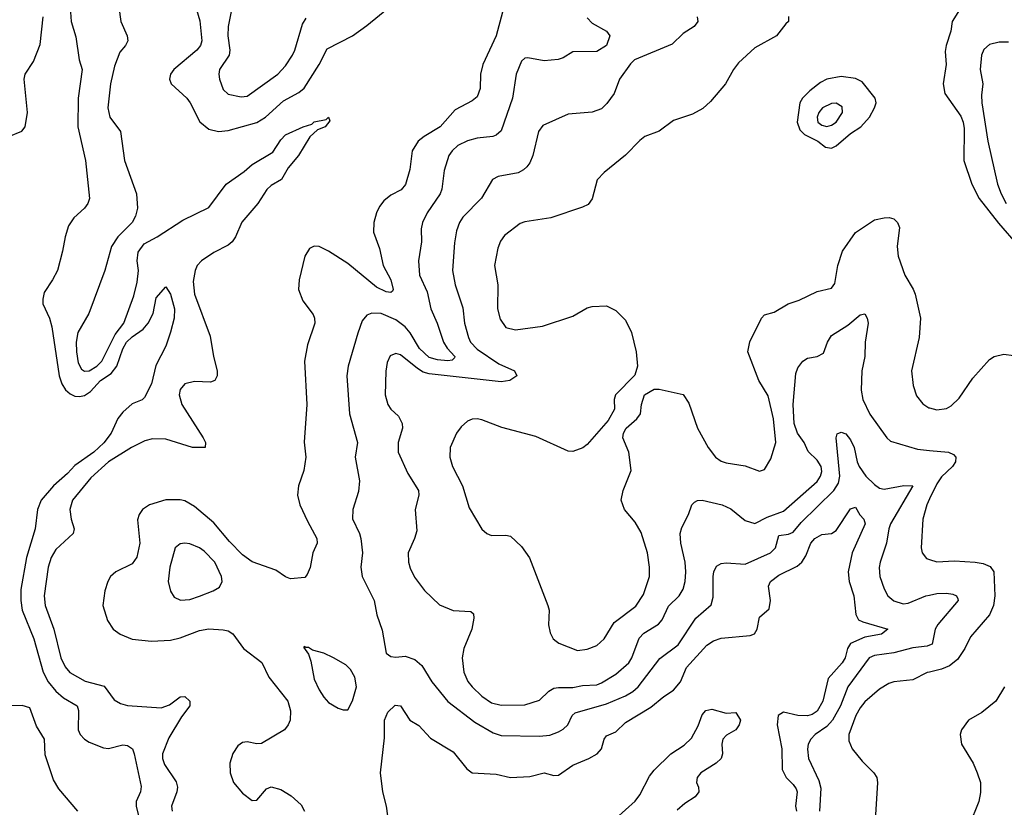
# Model space of a CAD drawing. Header units: inches. Extents: x 1603819 to 1745079, y 385938 to 533966.
# Tile 277 of 561: x 1706200 to 1710312, y 430946 to 434238. Entities that reach past the tile are written whole.
import ezdxf

# ---------------------------------------------------------------- set-up
doc = ezdxf.new("R2010")
doc.units = ezdxf.units.IN
doc.header["$MEASUREMENT"] = 0
doc.layers.add('B7403', color=7, linetype='Continuous')
doc.layers.add('B7413', color=7, linetype='Continuous')

msp = doc.modelspace()

# ---------------------------------------------------------------- linework, layer by layer
at = {"layer": 'B7403', "color": 5}
for points, elevation in [([(1706935, 434290), (1706952.6, 434232.6), (1706960.4, 434150), (1706954.5, 434130), (1706939, 434110), (1706842.9, 434030), (1706829.3, 434010), (1706825.8, 433990), (1706832.9, 433970), (1706897.1, 433910), (1706911.6, 433890), (1706951.5, 433811.5), (1706990, 433779.7), (1707030, 433770.9), (1707070, 433774.4), (1707190, 433808), (1707225.6, 433830), (1707301.4, 433898.6), (1707366, 433934), (1707388, 433952), (1707449.9, 434050.1), (1707483.4, 434116.6), (1707590, 434171), (1707650, 434213.3), (1707770, 434312.5)], 320), ([(1706411.3, 434270), (1706414, 434230), (1706433.7, 434166.3), (1706448, 434070), (1706460.5, 434030), (1706443.9, 433910), (1706442.5, 433790), (1706473.8, 433650), (1706491.6, 433490), (1706484.9, 433470), (1706470.4, 433450), (1706425.5, 433410), (1706404, 433376), (1706389.1, 433330.9), (1706378.5, 433270), (1706356.9, 433190), (1706336.5, 433150), (1706301.9, 433098.1), (1706296, 433070), (1706296.3, 433050), (1706323.5, 432990), (1706334.3, 432954.3), (1706364.4, 432750), (1706375.8, 432715.8), (1706390.9, 432690.9), (1706410, 432673.5), (1706430, 432664.6), (1706450, 432663.1), (1706470, 432667.7), (1706496, 432684), (1706537.4, 432730), (1706581.3, 432758.7), (1706604.8, 432790), (1706630, 432862.7), (1706646.3, 432890), (1706670, 432912.9), (1706715.2, 432944.8), (1706736.1, 432970), (1706756.8, 433010), (1706770, 433075.5), (1706810, 433120.7), (1706830, 433091.3), (1706846.4, 433030), (1706844.6, 432990), (1706830, 432931.8), (1706810, 432873.2), (1706768.1, 432791.9), (1706750, 432716.2), (1706721.4, 432658.6), (1706711.7, 432648.3), (1706670, 432632.6), (1706630, 432597.8), (1706609.3, 432570.7), (1706581.6, 432510), (1706550.7, 432469.3), (1706509.6, 432430), (1706430, 432374), (1706399.4, 432340.6), (1706341, 432290), (1706289.5, 432230), (1706273.9, 432190), (1706263.9, 432110), (1706228.5, 431990), (1706204.3, 431855.7), (1706203.9, 431810), (1706210.6, 431770), (1706258.2, 431650), (1706297.2, 431510), (1706319, 431470), (1706350.6, 431430.6), (1706383.2, 431403.2), (1706440.1, 431370), (1706445.9, 431350), (1706444.5, 431270), (1706451.9, 431250), (1706470, 431230.2), (1706490, 431217.8), (1706550, 431194.2), (1706570, 431191.7), (1706630, 431207.4), (1706650, 431203.9), (1706670.3, 431190), (1706678, 431170), (1706706.7, 431033.3), (1706704, 431010), (1706686.5, 430970), (1706685.8, 430950), (1706695.2, 430910)], 260), ([(1706614.3, 434290), (1706621.9, 434230), (1706647.8, 434170), (1706651, 434150), (1706641.5, 434130), (1706618.5, 434101.5), (1706596, 434044), (1706578.9, 433970), (1706567.2, 433870), (1706576, 433830), (1706621.2, 433770), (1706637.5, 433650), (1706686.8, 433510), (1706691.6, 433450), (1706683.1, 433416.9), (1706669.1, 433390.9), (1706608.9, 433330), (1706582.6, 433290), (1706554.9, 433190), (1706488.6, 433010), (1706442, 432930), (1706436, 432890), (1706437.3, 432850), (1706443.7, 432803.7), (1706457.3, 432777.3), (1706470, 432768.3), (1706490, 432770.1), (1706521.7, 432790), (1706542.1, 432810), (1706597.7, 432922.3), (1706634, 432970), (1706676.8, 433083.2), (1706690, 433140.5), (1706695.6, 433190), (1706690.9, 433230), (1706694.3, 433265.7), (1706719.3, 433300.7), (1706774, 433330), (1706880.3, 433399.7), (1706990, 433453.4), (1707062.3, 433550), (1707137.1, 433602.9), (1707170, 433632.8), (1707256.2, 433683.8), (1707290, 433735.6), (1707310, 433757.3), (1707383, 433790), (1707419.4, 433800.6), (1707430, 433810.6), (1707479.1, 433820.9), (1707490, 433830.2), (1707494.9, 433814.9), (1707474.9, 433790), (1707443, 433777), (1707411.6, 433748.4), (1707363.6, 433670), (1707321.3, 433618.7), (1707293, 433570), (1707250, 433544.9), (1707232.5, 433527.5), (1707194.7, 433470), (1707127.7, 433392.3), (1707101.2, 433330), (1707086.9, 433310), (1707070, 433295.1), (1707010, 433265.5), (1706958.3, 433230), (1706941.3, 433210), (1706932.6, 433190), (1706923.8, 433143.8), (1706929.4, 433090), (1706994.8, 432914.8), (1707008.4, 432830), (1707025, 432770), (1707024.9, 432750), (1707014.4, 432730), (1706996.8, 432723.2), (1706930, 432726.2), (1706890, 432715.8), (1706870, 432691.5), (1706866.3, 432670), (1706877.1, 432630), (1706965.8, 432490), (1706975.6, 432470), (1706974.4, 432450), (1706922, 432450), (1706810, 432485.1), (1706753.8, 432486.2), (1706722.8, 432477.2), (1706666.7, 432450), (1706571, 432390), (1706496.6, 432323.4), (1706419.8, 432230), (1706409.5, 432190), (1706414.4, 432150), (1706427.3, 432110), (1706423.2, 432090), (1706350, 432024.1), (1706331.2, 431990), (1706318.6, 431950), (1706301.4, 431830), (1706306, 431790), (1706341.7, 431690), (1706371.8, 431570), (1706390, 431532.3), (1706409.7, 431509.7), (1706473.6, 431473.6), (1706551.8, 431451.8), (1706594.8, 431394.8), (1706620.4, 431380.4), (1706650, 431371.5), (1706790, 431362), (1706825.8, 431374.2), (1706870, 431407.6), (1706890, 431408.4), (1706910.1, 431390.1), (1706910.5, 431369.5), (1706875.9, 431324.1), (1706823.2, 431236.8), (1706796.3, 431170), (1706795.8, 431150), (1706804.5, 431124.5), (1706852.6, 431052.6), (1706858.3, 431030), (1706855.6, 431010), (1706833.8, 430950), (1706836.6, 430930)], 280), ([(1708216.2, 434270), (1708190.1, 434170), (1708134, 434050), (1708124.6, 434010), (1708122.2, 433950), (1708110, 433915.1), (1708090, 433898.2), (1708018.6, 433861.4), (1707956.3, 433790), (1707888.9, 433750), (1707864.4, 433730), (1707839.1, 433690), (1707828.5, 433611.5), (1707810.8, 433549.2), (1707793.1, 433526.9), (1707750, 433504.1), (1707719.8, 433480.2), (1707702.3, 433457.7), (1707689.3, 433430.7), (1707679.1, 433390), (1707677.1, 433350), (1707701.7, 433281.7), (1707718.1, 433210), (1707750.1, 433150), (1707759.6, 433110), (1707757, 433103), (1707750, 433097.4), (1707730, 433100.2), (1707690, 433120.4), (1707570, 433218.2), (1707490, 433270.5), (1707450, 433289.8), (1707429.3, 433290.7), (1707410, 433281.3), (1707391, 433249), (1707367.1, 433150), (1707364.7, 433110), (1707382.5, 433062.5), (1707425.1, 433005.1), (1707431.5, 432990), (1707432.8, 432970), (1707401.8, 432878.2), (1707389.2, 432810), (1707399.3, 432630), (1707387.3, 432472.7), (1707394.7, 432410), (1707387, 432353), (1707364.6, 432290), (1707360.3, 432250), (1707370.3, 432210), (1707401.3, 432141.3), (1707440.7, 432070), (1707441.8, 432050), (1707424.5, 432010), (1707412.1, 431947.9), (1707400.9, 431919.1), (1707390, 431906), (1707330, 431901.4), (1707310, 431908.7), (1707270, 431936.8), (1707170, 431971.7), (1707130, 432000.6), (1707076.3, 432056.3), (1707010, 432135.3), (1706930, 432203.4), (1706890, 432226.2), (1706870, 432231.4), (1706810, 432230.6), (1706741.3, 432210), (1706713.1, 432190), (1706698, 432170), (1706692.1, 432147.9), (1706701.3, 432050), (1706689.1, 431990.9), (1706670, 431963.5), (1706601.7, 431930), (1706579.2, 431910), (1706567.7, 431890), (1706555.5, 431850), (1706546.4, 431790), (1706566.3, 431726.3), (1706590, 431690.3), (1706619.5, 431670), (1706670, 431648.1), (1706750, 431640.2), (1706830, 431645), (1706870, 431653.8), (1706950, 431684.5), (1706990, 431691.5), (1707050, 431688.1), (1707070, 431682.8), (1707090, 431670.3), (1707134.6, 431610), (1707211.2, 431551.2), (1707240.7, 431490), (1707319.4, 431390), (1707330.9, 431349.1), (1707329.2, 431310), (1707321.5, 431290), (1707305.5, 431270), (1707210, 431213.1), (1707190, 431210.9), (1707150, 431219.2), (1707130, 431217.2), (1707110, 431202.4), (1707089.5, 431170.5), (1707077.2, 431130), (1707078, 431090), (1707092.3, 431050), (1707130, 431005.2), (1707170, 430974.6), (1707190, 430975.8), (1707230, 431023.1), (1707250, 431031.5), (1707290, 431020.2), (1707333.6, 430993.6), (1707375.5, 430955.5), (1707389.1, 430930)], 320), ([(1707087.4, 434292.6), (1707070.1, 434210), (1707069.5, 434170), (1707077.9, 434110), (1707075, 434090), (1707033.8, 434030), (1707031.4, 434010), (1707034, 433990), (1707050, 433945.5), (1707070, 433926.3), (1707124.2, 433915.8), (1707150, 433918.3), (1707277.2, 434010), (1707310, 434044.4), (1707339.1, 434090), (1707349.3, 434110.7), (1707381.2, 434218.8), (1707395.4, 434244.6)], 340), ([(1706154.2, 433750), (1706208.5, 433771.5), (1706222.3, 433790), (1706231.8, 433850), (1706218, 433990), (1706222.7, 434010), (1706256.6, 434063.4), (1706285.8, 434134.2), (1706297, 434250)], 260), ([(1708570, 434246), (1708590, 434222.8), (1708650.3, 434190), (1708663.7, 434170), (1708650.3, 434130), (1708610, 434105.4), (1708510, 434103.1), (1708470, 434078.3), (1708448.2, 434071.8), (1708390, 434066.2), (1708321.4, 434078.6), (1708310, 434077), (1708295.6, 434064.4), (1708273.4, 434010), (1708257.7, 433910), (1708210, 433772.8), (1708190, 433754.8), (1708176.3, 433750), (1708110, 433743), (1708070, 433731.2), (1708030, 433711.9), (1708005.4, 433690), (1707992.5, 433670), (1707971.8, 433608.2), (1707962, 433530), (1707955.3, 433510), (1707902, 433430), (1707881.4, 433390), (1707876.2, 433363.8), (1707877.9, 433310), (1707864.7, 433230), (1707870.1, 433170.1), (1707901, 433101), (1707916.9, 433030), (1707943, 432970), (1707969.7, 432889.7), (1707984.6, 432864.6), (1708016.5, 432830), (1708015.6, 432824.4), (1708005.5, 432814.5), (1707987.3, 432812.7), (1707944.3, 432815.7), (1707910, 432825.8), (1707870, 432863.9), (1707830, 432929.3), (1707810, 432953.5), (1707770, 432983.8), (1707710, 433010.5), (1707670, 433011.6), (1707650, 433003.5), (1707630, 432979.5), (1707612.1, 432927.9), (1707571.6, 432790), (1707566.4, 432750), (1707577.7, 432590), (1707610.9, 432470.9), (1707600.7, 432410), (1707619.2, 432310), (1707614.1, 432265.9), (1707590.3, 432190), (1707589, 432151), (1707619.2, 432090), (1707624.5, 432070), (1707631.3, 432010), (1707623.8, 431950), (1707629.3, 431910), (1707680.2, 431810), (1707691.3, 431750), (1707713.4, 431686.6), (1707730.8, 431590), (1707750, 431576.3), (1707770, 431573.4), (1707810, 431578), (1707850, 431564.2), (1707878.9, 431538.9), (1707921.5, 431470), (1707988.1, 431388.1), (1708101.2, 431301.2), (1708176.7, 431256.7), (1708210, 431246), (1708370, 431242.9), (1708413.1, 431246.9), (1708450, 431261.5), (1708470, 431272.2), (1708488.7, 431290), (1708507.5, 431330), (1708520, 431340), (1708650, 431378.1), (1708730, 431411.2), (1708761, 431430), (1708782.6, 431450), (1708872.7, 431567.3), (1708950, 431624.8), (1709024.2, 431735.8), (1709087.4, 431792.6), (1709095.5, 431824.5), (1709095.8, 431910), (1709099, 431930), (1709110, 431953.1), (1709130, 431965.2), (1709150, 431967.5), (1709230, 431961.7), (1709335, 432010), (1709356, 432030), (1709370, 432082.2), (1709410, 432087.1), (1709430, 432096.4), (1709464, 432136), (1709599.3, 432270), (1709618.8, 432301.2), (1709625.2, 432330), (1709609.8, 432490.2), (1709613.8, 432506.2), (1709630, 432514.4), (1709650, 432506.7), (1709670, 432481.6), (1709685, 432450), (1709697, 432390), (1709705.6, 432370), (1709733.3, 432330), (1709770, 432294.5), (1709790, 432280.1), (1709810, 432275), (1709891.6, 432291.6), (1709930.2, 432290), (1709837.2, 432130), (1709829.6, 432110), (1709820.4, 432050), (1709792.8, 431970), (1709788.7, 431948.7), (1709792.7, 431910), (1709810, 431859.3), (1709825.8, 431830), (1709850, 431808.2), (1709890, 431796.8), (1709910, 431798.6), (1709984.2, 431830), (1710000, 431833.2)], 340), ([(1709028.9, 434250), (1709031.2, 434230), (1709016, 434210), (1708970, 434180.8), (1708924.6, 434135.4), (1708767.1, 434070), (1708750, 434053.8), (1708705.2, 433990), (1708682, 433930), (1708652.3, 433887.7), (1708630, 433865.1), (1708590, 433850.9), (1708490, 433843.5), (1708384.1, 433795.9), (1708366, 433770), (1708342.5, 433670), (1708330, 433639.7), (1708317.4, 433622.6), (1708304.2, 433610), (1708281.6, 433598.4), (1708197.6, 433582.4), (1708174.4, 433570), (1708127.8, 433492.2), (1708050, 433412.1), (1708036.2, 433390), (1708024.5, 433355.5), (1708015.2, 433304.8), (1708007.6, 433190), (1708018, 433130), (1708050, 433034), (1708057.3, 432970), (1708073.4, 432910), (1708082.9, 432890), (1708110, 432860.4), (1708200.1, 432800.1), (1708265.5, 432770), (1708276.3, 432750), (1708247.3, 432730), (1708210, 432724.2), (1707910, 432757.1), (1707885.2, 432765.2), (1707860.4, 432780.4), (1707790, 432837.7), (1707770, 432842), (1707747.2, 432832.8), (1707734.8, 432805.2), (1707729.2, 432769.2), (1707726.5, 432670), (1707737.3, 432630), (1707750, 432610.4), (1707781.1, 432581.1), (1707796.9, 432550), (1707798.2, 432530), (1707780.2, 432470), (1707780.2, 432430), (1707820.5, 432340.5), (1707865.3, 432270), (1707866.7, 432250), (1707851.6, 432190), (1707858, 432102), (1707849, 432070), (1707822.6, 432010), (1707822.9, 431970), (1707830, 431946), (1707848.2, 431908.2), (1707890, 431851.8), (1707952.6, 431792.6), (1708010, 431768), (1708084.5, 431764.5), (1708094.4, 431754.4), (1708096.1, 431736.1), (1708088.4, 431690), (1708053.9, 431610), (1708047.3, 431570), (1708054, 431510), (1708071.8, 431471.8), (1708088.8, 431450), (1708130.2, 431410), (1708170, 431382.7), (1708210, 431372.8), (1708310, 431373.7), (1708370, 431393.4), (1708410, 431431), (1708430, 431443.2), (1708450, 431447.2), (1708510, 431446.9), (1708550, 431455), (1708610, 431458.3), (1708630, 431465.7), (1708690, 431502.8), (1708743.2, 431550), (1708756.2, 431570), (1708786.7, 431653.3), (1708806.8, 431673.2), (1708868.2, 431711.8), (1708882.3, 431730), (1708910, 431786), (1708954, 431830), (1708970, 431857), (1708978.9, 431890), (1708981.7, 431930), (1708978.8, 431970), (1708960.2, 432050), (1708958.5, 432090), (1708964.8, 432115.2), (1708993.5, 432170), (1709007.1, 432210), (1709018.2, 432221.8), (1709030, 432228.7), (1709050, 432230.2), (1709134, 432210), (1709170, 432192.9), (1709230, 432145), (1709270, 432132.2), (1709321.1, 432158.9), (1709390, 432183.8), (1709530, 432307.5), (1709544.3, 432330), (1709549.9, 432350), (1709546.5, 432370), (1709530, 432397.3), (1709493.2, 432433.2), (1709476.1, 432470), (1709448.1, 432510), (1709433.9, 432550), (1709429.9, 432630.1), (1709441, 432759), (1709450, 432783.1), (1709470, 432810.3), (1709490, 432823.2), (1709530, 432830.2), (1709556.2, 432843.8), (1709573.1, 432890), (1709590, 432917.8), (1709658.3, 432961.7), (1709710, 433004.4), (1709730, 433008.2), (1709739.6, 432990), (1709742.6, 432970), (1709730.1, 432890.1), (1709729.3, 432830), (1709717.4, 432770), (1709714.3, 432690), (1709721.2, 432650), (1709750, 432589.1), (1709821.3, 432490), (1709836.7, 432476.7), (1709950, 432442.8), (1710000, 432437.9)], 360), ([(1709410, 434250.7), (1709410.6, 434230), (1709398.8, 434221.2), (1709360.3, 434170), (1709270, 434120.4), (1709202.3, 434057.7), (1709180.3, 434030), (1709147, 433970), (1709084.3, 433895.7), (1709053, 433867), (1709010, 433842.9), (1708930, 433816.3), (1708870, 433772.5), (1708810.8, 433749.2), (1708790, 433733.5), (1708730, 433671.1), (1708640.4, 433599.6), (1708611.5, 433568.5), (1708590.2, 433489.8), (1708573.9, 433466.1), (1708550, 433454.3), (1708417.3, 433410), (1708310, 433392.9), (1708290, 433385.8), (1708224.1, 433335.9), (1708208, 433312), (1708197.1, 433282.9), (1708182.9, 433210), (1708197.1, 433130), (1708195.8, 433030), (1708206.7, 432986.7), (1708230, 432951.8), (1708270, 432941.2), (1708382.8, 432957.2), (1708510, 432999.1), (1708570, 433032.9), (1708590, 433039.6), (1708650, 433042.3), (1708690, 433022), (1708730, 432981.6), (1708754.3, 432930), (1708773.7, 432850), (1708779.3, 432790), (1708768.5, 432751.5), (1708688, 432670), (1708682, 432650), (1708684, 432610), (1708657.5, 432562.5), (1708570, 432462.7), (1708551.8, 432448.2), (1708510, 432433.3), (1708490, 432434.3), (1708355.4, 432495.4), (1708213.2, 432533.2), (1708130, 432566), (1708110, 432569.7), (1708090, 432568.5), (1708070, 432559.7), (1708043.6, 432536.4), (1708024.2, 432510), (1707996.9, 432450), (1707995.8, 432410), (1708007.3, 432370), (1708048.6, 432290), (1708077.2, 432197.2), (1708130, 432107.7), (1708150, 432090.4), (1708170, 432082.4), (1708230, 432083.8), (1708250, 432079.3), (1708295.8, 432035.8), (1708328.6, 431988.6), (1708405.3, 431790), (1708410.3, 431770), (1708408.5, 431708.5), (1708414.6, 431674.6), (1708428.2, 431650), (1708439.6, 431639.6), (1708451.4, 431631.4), (1708530, 431601.5), (1708570, 431606.2), (1708610, 431622.4), (1708640.8, 431650), (1708682.3, 431717.7), (1708772.9, 431787.1), (1708804.7, 431835.3), (1708829.9, 431910), (1708829.9, 431950), (1708821, 432010), (1708794.6, 432094.6), (1708770, 432137), (1708725.6, 432190), (1708711.5, 432230), (1708720.5, 432270), (1708753.8, 432353.8), (1708743.7, 432430), (1708719.3, 432490), (1708721.2, 432510), (1708733.2, 432530), (1708777.2, 432570), (1708792.3, 432590), (1708796, 432630), (1708809, 432670), (1708850, 432693.4), (1708870, 432693), (1708970, 432670.7), (1708994.6, 432634.6), (1709030.4, 432530), (1709075.6, 432450), (1709105.7, 432410), (1709130, 432392.6), (1709150, 432385.2), (1709230, 432373.4), (1709290, 432350.3), (1709310, 432358.4), (1709337.1, 432402.9), (1709357.6, 432470), (1709347.4, 432570), (1709325.9, 432665.9), (1709287.1, 432730), (1709240.4, 432850), (1709248.5, 432891.5), (1709297.6, 432990), (1709310, 433004.9), (1709350, 433015.8), (1709409.5, 433050), (1709454.8, 433065.2), (1709530, 433101.3), (1709590, 433116), (1709604.6, 433135.4), (1709616.9, 433210), (1709635.6, 433270), (1709690, 433347.9), (1709770, 433400.8), (1709810.2, 433410.2), (1709831.2, 433411.2), (1709850, 433406), (1709866, 433390), (1709874, 433370), (1709864.7, 433290), (1709869.1, 433249.1), (1709895.8, 433170), (1709931.5, 433111.5), (1709939.5, 433090), (1709962, 432990), (1709956, 432910), (1709923.6, 432770), (1709931.7, 432708.3), (1709945.1, 432665.1), (1709972.2, 432632.2), (1709996.1, 432616.1), (1710000, 432615)], 380), ([(1707736.8, 430910), (1707732, 430950), (1707716, 431010), (1707706.3, 431090), (1707723.8, 431236.2), (1707723.7, 431310), (1707736.9, 431343.1), (1707767.4, 431372.6), (1707790.1, 431370.1), (1707829.7, 431309.7), (1707867.3, 431287.3), (1707915.4, 431235.4), (1708010, 431177.8), (1708066.6, 431106.6), (1708090, 431090.2), (1708190, 431084), (1708250, 431071), (1708330, 431074.4), (1708390, 431090.2), (1708430, 431078.5), (1708450, 431079.7), (1708510, 431121.7), (1708576.3, 431150), (1708610.9, 431170), (1708629.9, 431190.1), (1708640.7, 431230), (1708650, 431244.6), (1708690, 431260.6), (1708730, 431299.8), (1708835.8, 431364.2), (1708890, 431409.3), (1708930, 431435.8), (1708959.9, 431470), (1708985.2, 431530), (1709070, 431624), (1709098, 431642), (1709130, 431652.3), (1709250, 431663.7), (1709268.6, 431671.4), (1709279.1, 431690), (1709290, 431740.7), (1709330, 431774.8), (1709335, 431810), (1709326.5, 431870), (1709335, 431890), (1709370, 431915.9), (1709446.4, 431953.6), (1709466.8, 431970), (1709483.6, 431996.4), (1709504.4, 432050), (1709520.3, 432070), (1709550, 432085.9), (1709590, 432090.2), (1709610, 432102.8), (1709670, 432192.8), (1709690, 432200.5), (1709707.9, 432167.9), (1709725.3, 432150), (1709731.3, 432131.3), (1709677, 432010), (1709660.1, 431930), (1709663.8, 431890), (1709683.7, 431830), (1709691.2, 431751.2), (1709703.2, 431730), (1709720.5, 431720.5), (1709826, 431690), (1709799.1, 431670), (1709730, 431656.7), (1709669.6, 431630), (1709656.6, 431610), (1709646.7, 431570), (1709635.2, 431550), (1709576.4, 431483.6), (1709554, 431390), (1709530, 431347.5), (1709510, 431333.8), (1709490, 431328.6), (1709450, 431329.9), (1709390, 431343.8), (1709368, 431330), (1709363.1, 431290), (1709382.8, 431190), (1709384.5, 431104.5), (1709400.4, 431070), (1709430, 431041.5), (1709442.5, 431022.5), (1709447, 431010), (1709440.1, 430950), (1709443.7, 430930)], 320), ([(1710000, 432234.7), (1709988.4, 432210), (1709971.1, 432150), (1709964.7, 432030), (1709969.1, 432009.1), (1709986.3, 431986.3), (1710000, 431981.7)], 360), ([(1710000, 431623.2), (1709990, 431619), (1709930, 431612.5), (1709850, 431590.8), (1709770, 431580.8), (1709747.8, 431570), (1709657.7, 431450), (1709628.3, 431370), (1709593.7, 431310), (1709570, 431283.7), (1709522.6, 431250), (1709503.2, 431230), (1709493, 431210), (1709489.3, 431189.3), (1709494, 431150), (1709537.8, 431057.8), (1709545.7, 431025.7), (1709539.8, 430930)], 340), ([(1710000, 431511.1), (1709990, 431508.8), (1709930, 431478.9), (1709850, 431469.8), (1709830, 431463.7), (1709790, 431439.4), (1709730, 431386.2), (1709710, 431362), (1709692.3, 431330), (1709663, 431250), (1709663.2, 431223.2), (1709676.8, 431190), (1709718.8, 431138.8), (1709766.9, 431090), (1709779.1, 431070), (1709782.8, 431050), (1709773.8, 430913.8)], 360), ([(1706442, 430930), (1706363.2, 431023.2), (1706340.5, 431060.5), (1706305.8, 431165.8), (1706303.1, 431230), (1706270, 431284.9), (1706242, 431362), (1706210, 431371), (1706121, 431370)], 240), ([(1708690, 430899.7), (1708770, 430970.9), (1708790, 430998), (1708830, 431075.9), (1708850, 431101.2), (1708918.5, 431170), (1708974.6, 431205.4), (1709005.6, 431234.4), (1709033.6, 431286.4), (1709050, 431332.4), (1709065.4, 431350), (1709090, 431356.6), (1709150, 431339.2), (1709190, 431341.7), (1709210, 431310.4), (1709204.7, 431290), (1709190, 431269.4), (1709152.1, 431247.9), (1709136.8, 431230), (1709132.1, 431210), (1709134.8, 431170), (1709129.3, 431150), (1709108.6, 431130), (1709045.1, 431090), (1709029.4, 431070), (1709026.8, 431050), (1709034.7, 431030), (1709035.4, 431010), (1709020.7, 430990), (1708977.6, 430962.4), (1708946, 430934)], 280)]:
    msp.add_lwpolyline(points, dxfattribs=dict(at, elevation=elevation))
for points, elevation in [([(1709630, 433999.9), (1709570, 433989.3), (1709544, 433976), (1709499.6, 433940.4), (1709469.4, 433910.6), (1709457.3, 433890), (1709446.7, 433810), (1709458.1, 433778.1), (1709477.5, 433757.5), (1709532.4, 433730), (1709565.5, 433705.5), (1709590, 433700.3), (1709610, 433710.3), (1709670, 433761.6), (1709713.3, 433790), (1709748.9, 433831.1), (1709769.9, 433870), (1709776.1, 433890), (1709772.1, 433910), (1709717.8, 433977.8), (1709690, 433992.7)], 420), ([(1709610, 433888.4), (1709590, 433888.1), (1709552.1, 433870), (1709537.4, 433850), (1709529.6, 433830), (1709533, 433810), (1709550, 433796.5), (1709570, 433791.3), (1709590, 433797.5), (1709610, 433810.1), (1709636.2, 433850), (1709634.2, 433874.2)], 440), ([(1706890, 432049.8), (1706870, 432046.9), (1706849.1, 432030), (1706827.2, 431950), (1706820.2, 431890), (1706829.1, 431849.1), (1706844.8, 431824.8), (1706871.3, 431811.3), (1706910, 431814), (1706950, 431827.8), (1707007.3, 431850), (1707033.9, 431866.1), (1707045.1, 431890), (1707042.8, 431910), (1707014.6, 431970), (1706970, 432016.2), (1706950, 432029.8), (1706910, 432046.4)], 340), ([(1707390, 431618), (1707384.7, 431615.3), (1707406.2, 431586.2), (1707416.2, 431556.2), (1707430, 431482), (1707450, 431437.1), (1707470, 431406.4), (1707490, 431384.4), (1707530, 431360.4), (1707550, 431352.7), (1707570, 431353), (1707590, 431390.6), (1707606.2, 431450), (1707598.9, 431490), (1707581.5, 431521.5), (1707561.1, 431541.1), (1707510, 431571.1), (1707470, 431589.6), (1707423.2, 431603.2), (1707406.4, 431613.6), (1707393.6, 431613.6)], 340)]:
    msp.add_lwpolyline(points, close=True, dxfattribs=dict(at, elevation=elevation))
at = {"layer": 'B7413', "color": 5}
for points, elevation in [([(1710131.4, 434290), (1710094, 434230), (1710089.2, 434190), (1710068.4, 434130), (1710065.1, 434105.1), (1710069.1, 434050), (1710056.2, 433970), (1710064, 433930), (1710130, 433834.7), (1710139.8, 433810), (1710143.6, 433783.6), (1710143.2, 433650), (1710176.4, 433550), (1710207.2, 433490), (1710287.8, 433387.8), (1710370, 433292.8)], 420), ([(1710330, 434143.8), (1710290, 434144.2), (1710250, 434134.7), (1710226.4, 434113.6), (1710217, 434090), (1710211.4, 434030), (1710222.7, 433970), (1710216.9, 433923.1), (1710218.3, 433890), (1710243.4, 433730), (1710283.9, 433550), (1710298.7, 433510), (1710319.6, 433470)], 440), ([(1710000, 432615), (1710030, 432606.5), (1710070, 432612.2), (1710090, 432623.6), (1710123.5, 432656.5), (1710180.6, 432739.4), (1710250, 432817.3), (1710270, 432830.3), (1710310, 432839.6), (1710350, 432833.7)], 380), ([(1710000, 432437.9), (1710078.8, 432430), (1710100, 432420), (1710108.8, 432410), (1710107.8, 432390), (1710095.3, 432370), (1710050, 432326.6), (1710030, 432298.5), (1710000, 432234.7)], 360), ([(1710000, 431981.7), (1710030, 431971.5), (1710104.4, 431975.6), (1710190, 431970.7), (1710224.2, 431964.2), (1710252.2, 431952.2), (1710267.8, 431930), (1710272.5, 431830), (1710266.5, 431790), (1710249.7, 431750.3), (1710170, 431658.7), (1710147.3, 431610), (1710116.2, 431563.8), (1710082.4, 431537.6), (1710050, 431522.9), (1710000, 431511.1)], 360), ([(1710000, 431833.2), (1710030, 431839.4), (1710070, 431841.2), (1710096.8, 431836.8), (1710112.7, 431830), (1710117.8, 431817.8), (1710119.5, 431810), (1710034.2, 431710), (1710023.4, 431690), (1710010, 431627.3), (1710000, 431623.2)], 340), ([(1710313.1, 431450), (1710276, 431390), (1710218, 431342), (1710163, 431310), (1710133.4, 431270), (1710127.7, 431250), (1710133, 431210), (1710181.6, 431130), (1710198.4, 431090), (1710212.7, 431050), (1710212.7, 431007.3), (1710204.9, 430970), (1710165.5, 430870)], 380)]:
    msp.add_lwpolyline(points, dxfattribs=dict(at, elevation=elevation))

doc.saveas('drawing.dxf')
